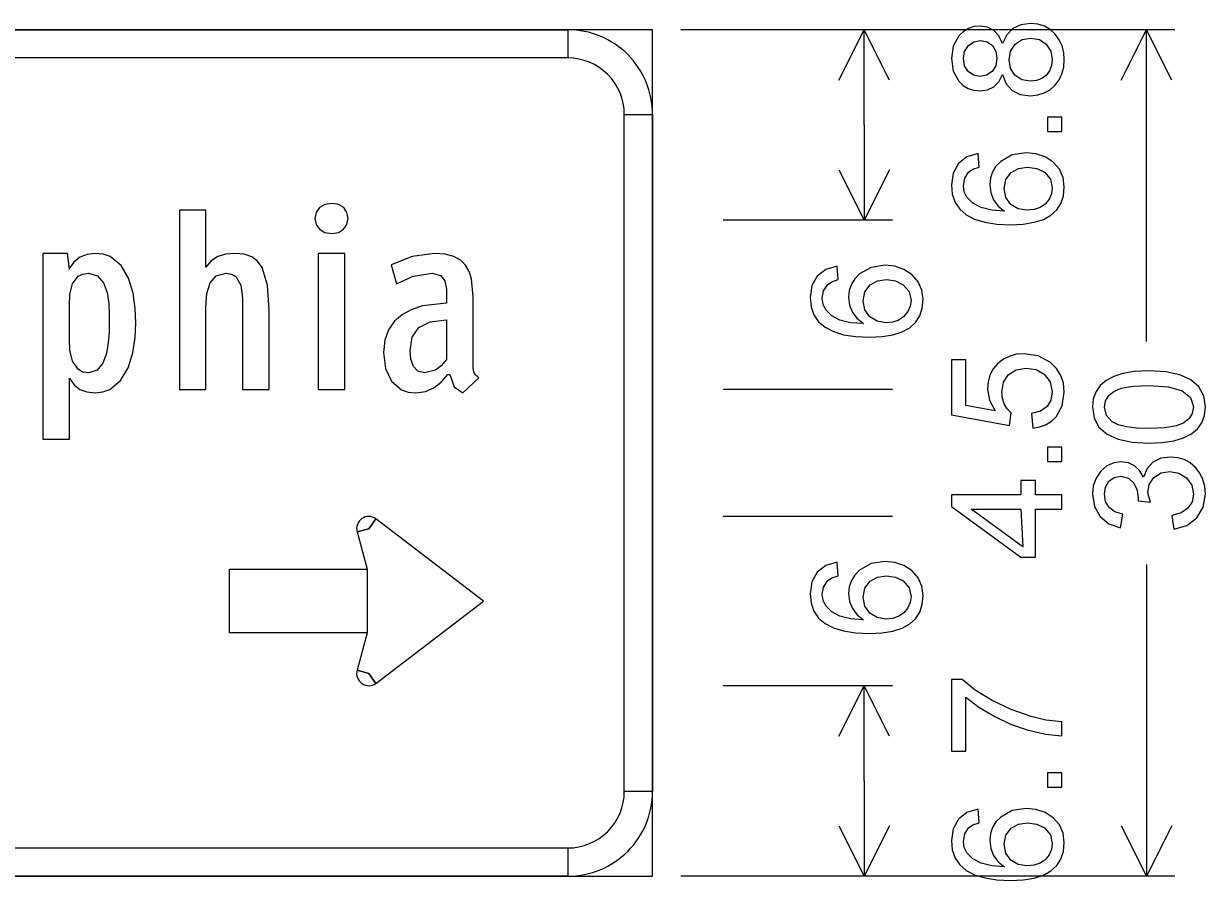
# Model space of a CAD drawing. Extents: x 1001568 to 1002149, y 1840825 to 1841423.
# Drawn here: x 1001899.681 to 1001903.17, y 1841271.943 to 1841274.474 of the extents above; entities that cross this region are included whole.
import ezdxf

# ---------------------------------------------------------------- set-up
doc = ezdxf.new("R2010")
doc.units = 0
doc.layers.add('SIGNS', color=7, linetype='Continuous')

msp = doc.modelspace()

# ---------------------------------------------------------------- linework, layer by layer
at = {"layer": 'SIGNS'}
for p, q in [((1001901.5379, 1841274.4559), (1001895.5379, 1841274.4559)), ((1001901.2879, 1841274.4559), (1001901.2879, 1841274.3726)), ((1001901.5379, 1841271.9559), (1001901.5379, 1841274.4559)), ((1001903.0796, 1841274.4559), (1001901.6213, 1841274.4559)), ((1001902.2463, 1841274.4559), (1001901.7463, 1841274.4559)), ((1001902.0884, 1841274.3069), (1001902.1629, 1841274.4559)), ((1001902.1629, 1841274.1747), (1001902.1629, 1841274.4559)), ((1001902.2375, 1841274.3069), (1001902.1629, 1841274.4559)), ((1001902.9217, 1841274.3069), (1001902.9963, 1841274.4559)), ((1001902.9963, 1841273.5354), (1001902.9963, 1841274.4559)), ((1001903.0708, 1841274.3069), (1001902.9963, 1841274.4559)), ((1001901.4546, 1841274.2059), (1001901.5379, 1841274.2059)), ((1001902.1629, 1841274.1747), (1001902.1629, 1841273.8934)), ((1001902.0884, 1841274.0425), (1001902.1629, 1841273.8934)), ((1001902.2375, 1841274.0425), (1001902.1629, 1841273.8934)), ((1001902.2463, 1841273.8934), (1001901.7463, 1841273.8934)), ((1001902.2463, 1841273.3934), (1001901.7463, 1841273.3934)), ((1001900.7005, 1841272.9822), (1001900.7214, 1841273.0118)), ((1001902.2463, 1841273.0184), (1001901.7463, 1841273.0184)), ((1001900.6655, 1841272.9727), (1001900.7005, 1841272.9822)), ((1001902.9963, 1841272.8765), (1001902.9963, 1841271.9559)), ((1001900.7005, 1841272.5547), (1001900.6655, 1841272.5642)), ((1001900.7214, 1841272.5251), (1001900.7005, 1841272.5547)), ((1001902.2463, 1841272.5184), (1001901.7463, 1841272.5184)), ((1001902.2463, 1841272.5184), (1001901.7463, 1841272.5184)), ((1001902.0884, 1841272.3694), (1001902.1629, 1841272.5184)), ((1001902.1629, 1841272.2372), (1001902.1629, 1841272.5184)), ((1001902.2375, 1841272.3694), (1001902.1629, 1841272.5184)), ((1001901.5379, 1841272.2059), (1001901.4546, 1841272.2059)), ((1001902.1629, 1841272.2372), (1001902.1629, 1841271.9559)), ((1001902.0884, 1841272.105), (1001902.1629, 1841271.9559)), ((1001902.2375, 1841272.105), (1001902.1629, 1841271.9559)), ((1001902.9217, 1841272.105), (1001902.9963, 1841271.9559)), ((1001903.0708, 1841272.105), (1001902.9963, 1841271.9559)), ((1001901.2879, 1841272.0393), (1001901.2879, 1841271.9559)), ((1001895.5379, 1841271.9559), (1001901.5379, 1841271.9559)), ((1001903.0796, 1841271.9559), (1001901.6213, 1841271.9559)), ((1001902.2463, 1841271.9559), (1001901.7463, 1841271.9559))]:
    msp.add_line(p, q, dxfattribs=at)
for points in [[(1001902.5708, 1841274.3235), (1001902.5823, 1841274.2962), (1001902.5999, 1841274.2767), (1001902.6236, 1841274.265), (1001902.6534, 1841274.2612), (1001902.6751, 1841274.2632), (1001902.6946, 1841274.2691), (1001902.7118, 1841274.2788), (1001902.7267, 1841274.2923), (1001902.7384, 1841274.308), (1001902.7467, 1841274.3259), (1001902.7517, 1841274.3457), (1001902.7533, 1841274.3676), (1001902.7518, 1841274.389), (1001902.7468, 1841274.4087), (1001902.7385, 1841274.4265), (1001902.7269, 1841274.4426), (1001902.7122, 1841274.4563), (1001902.6951, 1841274.4663), (1001902.6759, 1841274.472), (1001902.6546, 1841274.474), (1001902.6254, 1841274.4701), (1001902.6017, 1841274.4592), (1001902.5835, 1841274.4409), (1001902.5708, 1841274.4153), (1001902.5599, 1841274.4378), (1001902.5453, 1841274.4539), (1001902.5271, 1841274.4636), (1001902.5054, 1841274.4669), (1001902.487, 1841274.4651), (1001902.4703, 1841274.4596), (1001902.4556, 1841274.4505), (1001902.4426, 1841274.438), (1001902.4257, 1841274.4075), (1001902.4201, 1841274.3706), (1001902.4256, 1841274.3338), (1001902.4421, 1841274.3039), (1001902.4548, 1841274.2914), (1001902.4694, 1841274.2825), (1001902.4859, 1841274.2772), (1001902.5043, 1841274.2754), (1001902.5267, 1841274.2785), (1001902.5453, 1841274.2874), (1001902.56, 1841274.3024), (1001902.5708, 1841274.3235)], [(1001902.5038, 1841274.318), (1001902.486, 1841274.3215), (1001902.4708, 1841274.3321), (1001902.4593, 1841274.3498), (1001902.4555, 1841274.3712), (1001902.4594, 1841274.392), (1001902.4705, 1841274.4092), (1001902.4867, 1841274.4206), (1001902.506, 1841274.4244), (1001902.5258, 1841274.4204), (1001902.5413, 1841274.4091), (1001902.5515, 1841274.3921), (1001902.5548, 1841274.3716), (1001902.5512, 1841274.3498), (1001902.5404, 1841274.3326), (1001902.5241, 1841274.3215), (1001902.5038, 1841274.318)], [(1001902.6534, 1841274.3038), (1001902.6284, 1841274.3084), (1001902.608, 1841274.3217), (1001902.5946, 1841274.3416), (1001902.5903, 1841274.3666), (1001902.595, 1841274.3922), (1001902.6087, 1841274.4131), (1001902.6293, 1841274.4268), (1001902.6548, 1841274.4315), (1001902.68, 1841274.4269), (1001902.7002, 1841274.4135), (1001902.7135, 1841274.3931), (1001902.7179, 1841274.368), (1001902.7158, 1841274.3507), (1001902.7095, 1841274.3348), (1001902.6996, 1841274.3211), (1001902.687, 1841274.3115), (1001902.6716, 1841274.3056), (1001902.6534, 1841274.3038)], [(1001902.4994, 1841274.0903), (1001902.4662, 1841274.0804), (1001902.4411, 1841274.0607), (1001902.4254, 1841274.0326), (1001902.4201, 1841273.9974), (1001902.4228, 1841273.9698), (1001902.431, 1841273.946), (1001902.4448, 1841273.9257), (1001902.4638, 1841273.9093), (1001902.4885, 1841273.8965), (1001902.5186, 1841273.8874), (1001902.5541, 1841273.8818), (1001902.595, 1841273.8801), (1001902.6323, 1841273.8817), (1001902.6644, 1841273.8871), (1001902.6917, 1841273.8958), (1001902.7138, 1841273.9081), (1001902.7312, 1841273.9237), (1001902.7435, 1841273.943), (1001902.7509, 1841273.9657), (1001902.7533, 1841273.992), (1001902.7498, 1841274.0195), (1001902.7392, 1841274.0439), (1001902.7211, 1841274.0648), (1001902.6966, 1841274.0805), (1001902.6696, 1841274.0899), (1001902.6406, 1841274.0928), (1001902.5998, 1841274.0863), (1001902.5658, 1841274.0672), (1001902.5518, 1841274.0527), (1001902.5416, 1841274.0364), (1001902.5356, 1841274.0182), (1001902.5335, 1841273.998), (1001902.5363, 1841273.9743), (1001902.5446, 1841273.9534), (1001902.5584, 1841273.9353), (1001902.5775, 1841273.9201), (1001902.5393, 1841273.9229), (1001902.5078, 1841273.9309), (1001902.4835, 1841273.9436), (1001902.4658, 1841273.9613), (1001902.4581, 1841273.9771), (1001902.4555, 1841273.995), (1001902.4596, 1841274.0171), (1001902.4711, 1841274.0352), (1001902.4838, 1841274.0439), (1001902.5024, 1841274.0504), (1001902.4994, 1841274.0903)], [(1001902.6433, 1841273.9226), (1001902.6174, 1841273.9271), (1001902.596, 1841273.9401), (1001902.5809, 1841273.9609), (1001902.5761, 1841273.9872), (1001902.5814, 1841274.0139), (1001902.5969, 1841274.0343), (1001902.6187, 1841274.0464), (1001902.6454, 1841274.0503), (1001902.6724, 1841274.0463), (1001902.695, 1841274.035), (1001902.7124, 1841274.0149), (1001902.7179, 1841273.9888), (1001902.7155, 1841273.9716), (1001902.7086, 1841273.9557), (1001902.697, 1841273.941), (1001902.6821, 1841273.9307), (1001902.6644, 1841273.9245), (1001902.6433, 1841273.9226)], [(1001900.0123, 1841273.5898), (1001900.0107, 1841273.6322), (1001900.0042, 1841273.6781), (1001899.9911, 1841273.722), (1001899.9693, 1841273.7595), (1001899.9371, 1841273.7857), (1001899.9165, 1841273.7929), (1001899.8926, 1841273.7954), (1001899.8684, 1841273.7925), (1001899.8472, 1841273.784), (1001899.8293, 1841273.7695), (1001899.8148, 1841273.7487), (1001899.8163, 1841273.7487), (1001899.8103, 1841273.7954), (1001899.7379, 1841273.7954), (1001899.7379, 1841273.2464), (1001899.8163, 1841273.2464), (1001899.8163, 1841273.427), (1001899.8302, 1841273.4068), (1001899.8474, 1841273.3936), (1001899.8677, 1841273.3861), (1001899.892, 1841273.3837), (1001899.9152, 1841273.3861), (1001899.9356, 1841273.3936), (1001899.9675, 1841273.4199), (1001899.9895, 1841273.4576), (1001900.0035, 1841273.5015), (1001900.0104, 1841273.5474), (1001900.0123, 1841273.5898)], [(1001900.9781, 1841273.3837), (1001901.025, 1841273.4277), (1001901.0157, 1841273.4356), (1001901.0106, 1841273.4444), (1001901.0086, 1841273.4578), (1001901.0085, 1841273.4789), (1001901.0085, 1841273.6675), (1001901.0037, 1841273.7202), (1001900.9968, 1841273.7419), (1001900.9862, 1841273.7605), (1001900.9711, 1841273.7753), (1001900.9513, 1841273.7863), (1001900.9257, 1841273.7931), (1001900.8938, 1841273.7954), (1001900.8279, 1841273.7863), (1001900.766, 1841273.762), (1001900.7816, 1841273.7059), (1001900.8315, 1841273.7284), (1001900.8871, 1841273.7365), (1001900.9121, 1841273.7304), (1001900.9247, 1841273.7141), (1001900.9292, 1841273.6892), (1001900.93, 1841273.6584), (1001900.93, 1841273.6483), (1001900.8586, 1841273.6403), (1001900.8269, 1841273.63), (1001900.7995, 1841273.6149), (1001900.7763, 1841273.5949), (1001900.7588, 1841273.5696), (1001900.7474, 1841273.539), (1001900.7438, 1841273.5026), (1001900.7494, 1841273.4552), (1001900.7669, 1841273.4175), (1001900.7966, 1841273.3925), (1001900.816, 1841273.3858), (1001900.839, 1841273.3837), (1001900.8677, 1841273.3872), (1001900.8926, 1841273.398), (1001900.9144, 1841273.415), (1001900.9337, 1841273.4375), (1001900.9398, 1841273.4375), (1001900.9524, 1841273.4011), (1001900.9781, 1841273.3837)], [(1001902.0827, 1841273.758), (1001902.0496, 1841273.7481), (1001902.0244, 1841273.7284), (1001902.0087, 1841273.7003), (1001902.0034, 1841273.6651), (1001902.0062, 1841273.6375), (1001902.0143, 1841273.6137), (1001902.0281, 1841273.5934), (1001902.0472, 1841273.577), (1001902.0719, 1841273.5642), (1001902.1019, 1841273.5551), (1001902.1375, 1841273.5496), (1001902.1784, 1841273.5478), (1001902.2156, 1841273.5494), (1001902.2477, 1841273.5548), (1001902.275, 1841273.5635), (1001902.2972, 1841273.5758), (1001902.3145, 1841273.5914), (1001902.3268, 1841273.6107), (1001902.3342, 1841273.6335), (1001902.3367, 1841273.6597), (1001902.3331, 1841273.6872), (1001902.3225, 1841273.7116), (1001902.3045, 1841273.7325), (1001902.28, 1841273.7482), (1001902.2529, 1841273.7576), (1001902.2239, 1841273.7605), (1001902.1831, 1841273.754), (1001902.1491, 1841273.7349), (1001902.1351, 1841273.7204), (1001902.1249, 1841273.7041), (1001902.1189, 1841273.6859), (1001902.1169, 1841273.6657), (1001902.1196, 1841273.642), (1001902.1279, 1841273.6211), (1001902.1417, 1841273.603), (1001902.1609, 1841273.5878), (1001902.1226, 1841273.5906), (1001902.0912, 1841273.5986), (1001902.0668, 1841273.6113), (1001902.0492, 1841273.629), (1001902.0414, 1841273.6448), (1001902.0388, 1841273.6627), (1001902.0429, 1841273.6848), (1001902.0545, 1841273.7029), (1001902.0671, 1841273.7116), (1001902.0857, 1841273.7181), (1001902.0827, 1841273.758)], [(1001899.9339, 1841273.5886), (1001899.9335, 1841273.5631), (1001899.9312, 1841273.5322), (1001899.9258, 1841273.4997), (1001899.9154, 1841273.4708), (1001899.8986, 1841273.4503), (1001899.8736, 1841273.4425), (1001899.8564, 1841273.4449), (1001899.8431, 1841273.4524), (1001899.8258, 1841273.4772), (1001899.8181, 1841273.5095), (1001899.8163, 1841273.5417), (1001899.8163, 1841273.6425), (1001899.8181, 1841273.6745), (1001899.8258, 1841273.705), (1001899.8427, 1841273.7277), (1001899.8557, 1841273.7343), (1001899.8727, 1841273.7365), (1001899.8996, 1841273.7289), (1001899.9172, 1841273.7085), (1001899.9274, 1841273.6802), (1001899.9323, 1841273.6478), (1001899.9339, 1841273.6157), (1001899.9339, 1841273.5886)], [(1001902.2267, 1841273.5903), (1001902.2007, 1841273.5948), (1001902.1794, 1841273.6078), (1001902.1643, 1841273.6286), (1001902.1594, 1841273.6549), (1001902.1647, 1841273.6816), (1001902.1802, 1841273.702), (1001902.2021, 1841273.7141), (1001902.2288, 1841273.718), (1001902.2557, 1841273.714), (1001902.2783, 1841273.7027), (1001902.2957, 1841273.6827), (1001902.3012, 1841273.6565), (1001902.2988, 1841273.6393), (1001902.292, 1841273.6234), (1001902.2803, 1841273.6087), (1001902.2655, 1841273.5984), (1001902.2477, 1841273.5922), (1001902.2267, 1841273.5903)], [(1001900.93, 1841273.5993), (1001900.93, 1841273.4815), (1001900.9142, 1841273.4628), (1001900.8975, 1841273.4509), (1001900.8646, 1841273.4425), (1001900.8448, 1841273.4475), (1001900.8318, 1841273.4614), (1001900.8244, 1841273.4826), (1001900.8222, 1841273.5086), (1001900.8286, 1841273.5478), (1001900.8481, 1841273.5763), (1001900.8815, 1841273.5935), (1001900.93, 1841273.5993)], [(1001903.0035, 1841273.2353), (1001903.0427, 1841273.237), (1001903.0766, 1841273.242), (1001903.1053, 1841273.2503), (1001903.1287, 1841273.262), (1001903.147, 1841273.2769), (1001903.1598, 1841273.2952), (1001903.1676, 1841273.3168), (1001903.17, 1841273.3417), (1001903.1651, 1841273.3744), (1001903.1509, 1841273.4009), (1001903.1273, 1841273.4215), (1001903.0948, 1841273.4362), (1001903.0536, 1841273.4451), (1001903.0035, 1841273.4481), (1001902.9598, 1841273.4462), (1001902.9265, 1841273.4408), (1001902.8994, 1841273.4315), (1001902.8772, 1841273.4196), (1001902.8599, 1841273.405), (1001902.8473, 1841273.3878), (1001902.8392, 1841273.366), (1001902.8367, 1841273.3417), (1001902.8417, 1841273.3088), (1001902.8559, 1841273.2825), (1001902.8797, 1841273.2618), (1001902.9122, 1841273.2471), (1001902.9535, 1841273.2382), (1001903.0035, 1841273.2353)], [(1001903.0034, 1841273.2779), (1001902.9669, 1841273.2791), (1001902.9367, 1841273.2829), (1001902.9129, 1841273.2892), (1001902.8951, 1841273.2982), (1001902.8778, 1841273.3169), (1001902.8722, 1841273.3413), (1001902.8754, 1841273.36), (1001902.8847, 1841273.3756), (1001902.9001, 1841273.3879), (1001902.9216, 1841273.397), (1001902.9563, 1841273.4033), (1001903.0034, 1841273.4056), (1001903.061, 1841273.4015), (1001903.102, 1841273.3896), (1001903.1266, 1841273.3696), (1001903.1346, 1841273.3417), (1001903.1315, 1841273.3229), (1001903.1222, 1841273.3074), (1001903.1068, 1841273.2952), (1001903.0852, 1841273.2864), (1001903.0507, 1841273.28), (1001903.0034, 1841273.2779)], [(1001902.7463, 1841273.04), (1001902.7463, 1841273.0825), (1001902.6683, 1841273.0825), (1001902.6683, 1841273.1245), (1001902.6257, 1841273.1245), (1001902.6257, 1841273.0825), (1001902.4201, 1841273.0825), (1001902.4201, 1841273.0475), (1001902.6257, 1841272.8981), (1001902.6683, 1841272.8981), (1001902.6683, 1841273.04), (1001902.7463, 1841273.04)], [(1001902.6257, 1841273.04), (1001902.6316, 1841272.9288), (1001902.4786, 1841273.04), (1001902.6257, 1841273.04)], [(1001902.0827, 1841272.883), (1001902.0496, 1841272.8731), (1001902.0244, 1841272.8534), (1001902.0087, 1841272.8253), (1001902.0034, 1841272.7901), (1001902.0062, 1841272.7625), (1001902.0143, 1841272.7387), (1001902.0281, 1841272.7184), (1001902.0472, 1841272.702), (1001902.0719, 1841272.6892), (1001902.1019, 1841272.6801), (1001902.1375, 1841272.6746), (1001902.1784, 1841272.6728), (1001902.2156, 1841272.6744), (1001902.2477, 1841272.6798), (1001902.275, 1841272.6885), (1001902.2972, 1841272.7008), (1001902.3145, 1841272.7164), (1001902.3268, 1841272.7357), (1001902.3342, 1841272.7585), (1001902.3367, 1841272.7847), (1001902.3331, 1841272.8122), (1001902.3225, 1841272.8366), (1001902.3045, 1841272.8575), (1001902.28, 1841272.8732), (1001902.2529, 1841272.8826), (1001902.2239, 1841272.8855), (1001902.1831, 1841272.879), (1001902.1491, 1841272.8599), (1001902.1351, 1841272.8454), (1001902.1249, 1841272.8291), (1001902.1189, 1841272.8109), (1001902.1169, 1841272.7907), (1001902.1196, 1841272.767), (1001902.1279, 1841272.7461), (1001902.1417, 1841272.728), (1001902.1609, 1841272.7128), (1001902.1226, 1841272.7156), (1001902.0912, 1841272.7236), (1001902.0668, 1841272.7363), (1001902.0492, 1841272.754), (1001902.0414, 1841272.7698), (1001902.0388, 1841272.7877), (1001902.0429, 1841272.8098), (1001902.0545, 1841272.8279), (1001902.0671, 1841272.8366), (1001902.0857, 1841272.8431), (1001902.0827, 1841272.883)], [(1001902.2267, 1841272.7153), (1001902.2007, 1841272.7198), (1001902.1794, 1841272.7328), (1001902.1643, 1841272.7536), (1001902.1594, 1841272.7799), (1001902.1647, 1841272.8066), (1001902.1802, 1841272.827), (1001902.2021, 1841272.8391), (1001902.2288, 1841272.843), (1001902.2557, 1841272.839), (1001902.2783, 1841272.8277), (1001902.2957, 1841272.8077), (1001902.3012, 1841272.7815), (1001902.2988, 1841272.7643), (1001902.292, 1841272.7484), (1001902.2803, 1841272.7337), (1001902.2655, 1841272.7234), (1001902.2477, 1841272.7172), (1001902.2267, 1841272.7153)], [(1001902.4994, 1841272.1537), (1001902.4662, 1841272.1438), (1001902.4411, 1841272.1241), (1001902.4254, 1841272.0959), (1001902.4201, 1841272.0608), (1001902.4228, 1841272.0332), (1001902.431, 1841272.0094), (1001902.4448, 1841271.9891), (1001902.4638, 1841271.9727), (1001902.4885, 1841271.9598), (1001902.5186, 1841271.9508), (1001902.5541, 1841271.9452), (1001902.595, 1841271.9434), (1001902.6323, 1841271.9451), (1001902.6644, 1841271.9504), (1001902.6917, 1841271.9592), (1001902.7138, 1841271.9715), (1001902.7312, 1841271.9871), (1001902.7435, 1841272.0064), (1001902.7509, 1841272.0291), (1001902.7533, 1841272.0554), (1001902.7498, 1841272.0828), (1001902.7392, 1841272.1072), (1001902.7211, 1841272.1282), (1001902.6966, 1841272.1439), (1001902.6696, 1841272.1532), (1001902.6406, 1841272.1562), (1001902.5998, 1841272.1497), (1001902.5658, 1841272.1306), (1001902.5518, 1841272.1161), (1001902.5416, 1841272.0998), (1001902.5356, 1841272.0815), (1001902.5335, 1841272.0613), (1001902.5363, 1841272.0376), (1001902.5446, 1841272.0168), (1001902.5584, 1841271.9986), (1001902.5775, 1841271.9835), (1001902.5393, 1841271.9863), (1001902.5078, 1841271.9943), (1001902.4835, 1841272.0069), (1001902.4658, 1841272.0247), (1001902.4581, 1841272.0405), (1001902.4555, 1841272.0584), (1001902.4596, 1841272.0805), (1001902.4711, 1841272.0986), (1001902.4838, 1841272.1072), (1001902.5024, 1841272.1138), (1001902.4994, 1841272.1537)], [(1001902.6433, 1841271.986), (1001902.6174, 1841271.9904), (1001902.596, 1841272.0035), (1001902.5809, 1841272.0242), (1001902.5761, 1841272.0506), (1001902.5814, 1841272.0773), (1001902.5969, 1841272.0977), (1001902.6187, 1841272.1098), (1001902.6454, 1841272.1137), (1001902.6724, 1841272.1096), (1001902.695, 1841272.0984), (1001902.7124, 1841272.0783), (1001902.7179, 1841272.0522), (1001902.7155, 1841272.035), (1001902.7086, 1841272.0191), (1001902.697, 1841272.0044), (1001902.6821, 1841271.9941), (1001902.6644, 1841271.9879), (1001902.6433, 1841271.986)]]:
    msp.add_lwpolyline(points, dxfattribs=at)
for points in [[(1001901.2879, 1841274.3726), (1001895.7879, 1841274.3726), (1001895.7879, 1841274.4559), (1001901.2879, 1841274.4559), (1001901.2879, 1841274.3726), (1001901.2879, 1841274.3726)], [(1001901.4546, 1841272.2059), (1001901.4546, 1841274.2059), (1001901.5379, 1841274.2059), (1001901.5379, 1841272.2059), (1001901.4546, 1841272.2059), (1001901.4546, 1841272.2059)], [(1001902.7463, 1841274.1555), (1001902.7463, 1841274.1981), (1001902.7037, 1841274.1981), (1001902.7037, 1841274.1555)], [(1001900.3273, 1841273.3934), (1001900.4057, 1841273.3934), (1001900.4057, 1841273.6284), (1001900.4013, 1841273.7018), (1001900.3856, 1841273.7539), (1001900.3721, 1841273.7719), (1001900.3546, 1841273.785), (1001900.3319, 1841273.7928), (1001900.3038, 1841273.7954), (1001900.2778, 1841273.7929), (1001900.2547, 1841273.7857), (1001900.2349, 1841273.773), (1001900.2194, 1841273.7543), (1001900.2194, 1841273.9228), (1001900.141, 1841273.9228), (1001900.141, 1841273.3934), (1001900.2194, 1841273.3934), (1001900.2194, 1841273.6366), (1001900.2221, 1841273.6773), (1001900.2315, 1841273.7088), (1001900.2498, 1841273.7292), (1001900.2787, 1841273.7365), (1001900.2957, 1841273.7341), (1001900.3081, 1841273.7268), (1001900.3225, 1841273.701), (1001900.327, 1841273.664), (1001900.3273, 1841273.6195)], [(1001900.6394, 1841273.8983), (1001900.6359, 1841273.9164), (1001900.6263, 1841273.9305), (1001900.611, 1841273.9393), (1001900.5917, 1841273.9425), (1001900.5704, 1841273.9393), (1001900.5545, 1841273.9305), (1001900.5445, 1841273.9164), (1001900.5413, 1841273.8983), (1001900.5445, 1841273.8807), (1001900.5545, 1841273.8666), (1001900.5704, 1841273.8573), (1001900.5917, 1841273.8542), (1001900.6109, 1841273.8573), (1001900.626, 1841273.8666), (1001900.6359, 1841273.8807)], [(1001900.5511, 1841273.3934), (1001900.6295, 1841273.3934), (1001900.6295, 1841273.7954), (1001900.5511, 1841273.7954)], [(1001902.6606, 1841273.2793), (1001902.6814, 1841273.283), (1001902.6996, 1841273.2898), (1001902.7156, 1841273.2998), (1001902.7291, 1841273.313), (1001902.7474, 1841273.3455), (1001902.7533, 1841273.3858), (1001902.7508, 1841273.4118), (1001902.7432, 1841273.4351), (1001902.7306, 1841273.4554), (1001902.7128, 1841273.4729), (1001902.6767, 1841273.4925), (1001902.6346, 1841273.4991), (1001902.6126, 1841273.4973), (1001902.5925, 1841273.4919), (1001902.5742, 1841273.4828), (1001902.5578, 1841273.4701), (1001902.544, 1841273.4541), (1001902.5342, 1841273.4361), (1001902.5284, 1841273.4161), (1001902.5264, 1841273.3941), (1001902.5323, 1841273.3614), (1001902.5495, 1841273.3303), (1001902.4626, 1841273.3462), (1001902.4626, 1841273.4809), (1001902.4201, 1841273.4809), (1001902.4201, 1841273.3182), (1001902.5916, 1841273.2865), (1001902.5966, 1841273.3248), (1001902.5845, 1841273.3366), (1001902.5759, 1841273.3508), (1001902.5708, 1841273.3669), (1001902.569, 1841273.3856), (1001902.5741, 1841273.4153), (1001902.5889, 1841273.4378), (1001902.6117, 1841273.4518), (1001902.6407, 1841273.4566), (1001902.6701, 1841273.4521), (1001902.6942, 1841273.4384), (1001902.712, 1841273.4156), (1001902.7179, 1841273.3862), (1001902.7142, 1841273.3617), (1001902.7027, 1841273.3429), (1001902.6837, 1841273.3297), (1001902.657, 1841273.3222)], [(1001902.7463, 1841273.1807), (1001902.7463, 1841273.2232), (1001902.7037, 1841273.2232), (1001902.7037, 1841273.1807)], [(1001903.0766, 1841272.9811), (1001903.1151, 1841272.9914), (1001903.1448, 1841273.0138), (1001903.1637, 1841273.0455), (1001903.17, 1841273.0844), (1001903.1681, 1841273.1071), (1001903.1625, 1841273.1278), (1001903.1533, 1841273.1464), (1001903.1404, 1841273.163), (1001903.1248, 1841273.1764), (1001903.1076, 1841273.1862), (1001903.0886, 1841273.1919), (1001903.0679, 1841273.1939), (1001903.0382, 1841273.1901), (1001903.0148, 1841273.1789), (1001902.9981, 1841273.1603), (1001902.9875, 1841273.1343), (1001902.9758, 1841273.1541), (1001902.9607, 1841273.1683), (1001902.9428, 1841273.1768), (1001902.9215, 1841273.1797), (1001902.8999, 1841273.1766), (1001902.8795, 1841273.1676), (1001902.8612, 1841273.1522), (1001902.8473, 1841273.1314), (1001902.8392, 1841273.1083), (1001902.8367, 1841273.0837), (1001902.8425, 1841273.0474), (1001902.859, 1841273.0181), (1001902.8851, 1841272.9969), (1001902.9194, 1841272.9851), (1001902.9264, 1841273.0251), (1001902.9026, 1841273.0322), (1001902.8856, 1841273.0444), (1001902.8755, 1841273.0616), (1001902.8722, 1841273.0839), (1001902.8756, 1841273.1049), (1001902.8855, 1841273.1222), (1001902.9008, 1841273.1335), (1001902.9202, 1841273.1372), (1001902.9426, 1841273.1318), (1001902.959, 1841273.1167), (1001902.9684, 1841273.0963), (1001902.9714, 1841273.0712), (1001902.9714, 1841273.0648), (1001903.008, 1841273.0604), (1001902.9998, 1841273.0883), (1001903.0045, 1841273.1132), (1001903.0182, 1841273.1335), (1001903.0391, 1841273.1469), (1001903.0648, 1841273.1514), (1001903.0921, 1841273.1464), (1001903.1145, 1841273.1321), (1001903.1297, 1841273.1105), (1001903.1346, 1841273.0845), (1001903.1306, 1841273.0612), (1001903.1186, 1841273.043), (1001903.0989, 1841273.0295), (1001903.0712, 1841273.021)], [(1001901.0392, 1841272.7684), (1001900.7214, 1841273.0118), (1001900.7005, 1841272.9822), (1001900.6655, 1841272.9727), (1001900.6955, 1841272.8622), (1001900.6955, 1841272.6747), (1001900.6655, 1841272.5642), (1001900.7005, 1841272.5547), (1001900.7214, 1841272.5251), (1001901.0392, 1841272.7684), (1001901.0392, 1841272.7684)], [(1001900.2892, 1841272.6747), (1001900.2892, 1841272.8622), (1001900.6955, 1841272.8622), (1001900.6955, 1841272.6747), (1001900.2892, 1841272.6747), (1001900.2892, 1841272.6747)], [(1001902.4626, 1841272.3246), (1001902.4626, 1841272.4849), (1001902.5013, 1841272.4551), (1001902.5481, 1841272.427), (1001902.5945, 1841272.4053), (1001902.6443, 1841272.388), (1001902.6978, 1841272.3752), (1001902.7463, 1841272.3704), (1001902.7463, 1841272.4117), (1001902.699, 1841272.4171), (1001902.6554, 1841272.4272), (1001902.5964, 1841272.4477), (1001902.5409, 1841272.4744), (1001902.4909, 1841272.5054), (1001902.4516, 1841272.5365), (1001902.4201, 1841272.5365), (1001902.4201, 1841272.3246)], [(1001902.7463, 1841272.2189), (1001902.7463, 1841272.2615), (1001902.7037, 1841272.2615), (1001902.7037, 1841272.2189)], [(1001895.7879, 1841272.0393), (1001901.2879, 1841272.0393), (1001901.2879, 1841271.9559), (1001895.7879, 1841271.9559), (1001895.7879, 1841272.0393), (1001895.7879, 1841272.0393)]]:
    msp.add_lwpolyline(points, close=True, dxfattribs=at)
for centre, radius, start, end in [((1001901.2879, 1841274.2059), 0.25, 0, 90.0002), ((1001901.2879, 1841274.2059), 0.1667, 0, 90.0002), ((1001900.7005, 1841272.9822), 0.0362, 54.7545, 195.1809), ((1001900.7005, 1841272.5547), 0.0362, 164.8188, 305.2456), ((1001901.2879, 1841272.2059), 0.25, 270.0001, 0.0003), ((1001901.2879, 1841272.2059), 0.1667, 270.0001, 0.0003)]:
    msp.add_arc(centre, radius, start, end, dxfattribs=at)

doc.saveas('drawing.dxf')
